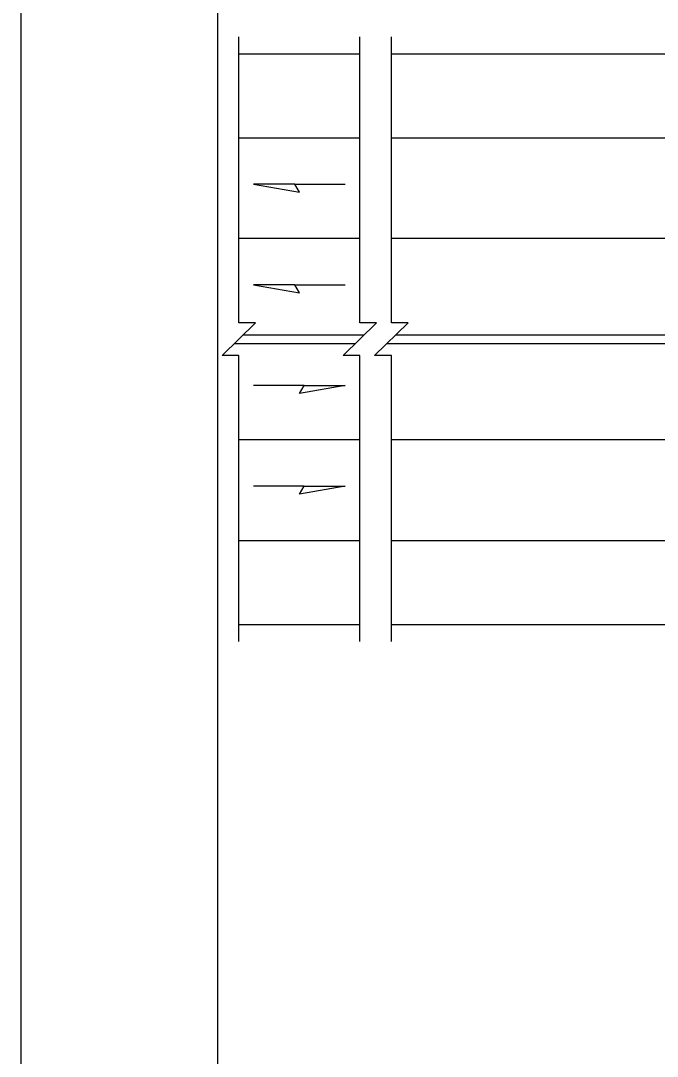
# Model space of a CAD drawing. Extents: x 99999.1 to 100096.1, y 99995 to 100010.7.
# Drawn here: x 99999.062 to 100002.095, y 100002.928 to 100007.863 of the extents above; entities that cross this region are included whole.
import ezdxf

# ---------------------------------------------------------------- set-up
doc = ezdxf.new("R2010")
doc.units = 0
for name, color, linetype in [('RD_ED_ShoulderPavedEdge', 7, 'Continuous'), ('RD_MK_LineDblYellowCenter', 7, 'Continuous'), ('RD_MK_LineEdgeWhite', 7, 'Continuous'), ('RD_MK_LineLane', 7, 'Continuous'), ('SH_GI_PlotLimits', 7, 'Continuous'), ('SH_GI_SheetBorder', 7, 'Continuous'), ('TR_WZ_WorkZoneDetails', 7, 'Continuous')]:
    doc.layers.add(name, color=color, linetype=linetype)

msp = doc.modelspace()

# ---------------------------------------------------------------- linework, layer by layer
at = {"layer": 'RD_ED_ShoulderPavedEdge'}
for p, q in [((100000.1016, 100007.7057), (100000.6783, 100007.7057)), ((100000.8283, 100007.7057), (100014.8933, 100007.7057)), ((100000.1016, 100004.9857), (100000.6783, 100004.9857)), ((100000.8283, 100004.9857), (100014.8933, 100004.9857))]:
    msp.add_line(p, q, dxfattribs=at)
at = {"layer": 'RD_MK_LineDblYellowCenter'}
for p, q in [((100000.1223, 100006.3657), (100000.699, 100006.3657)), ((100000.849, 100006.3657), (100014.914, 100006.3657)), ((100000.081, 100006.3257), (100000.6576, 100006.3257)), ((100000.8076, 100006.3257), (100014.8726, 100006.3257))]:
    msp.add_line(p, q, dxfattribs=at)
at = {"layer": 'RD_MK_LineEdgeWhite'}
for p, q in [((100000.1016, 100007.3057), (100000.6783, 100007.3057)), ((100000.8283, 100007.3057), (100014.8933, 100007.3057)), ((100000.1016, 100005.3857), (100000.6783, 100005.3857)), ((100000.8283, 100005.3857), (100014.8933, 100005.3857))]:
    msp.add_line(p, q, dxfattribs=at)
at = {"layer": 'RD_MK_LineLane'}
for points in [[(100000.6783, 100006.8257), (100000.1016, 100006.8257)], [(100014.8933, 100006.8257), (100000.8283, 100006.8257)], [(100000.6783, 100005.8657), (100000.1016, 100005.8657)], [(100014.8933, 100005.8657), (100000.8283, 100005.8657)]]:
    msp.add_lwpolyline(points, dxfattribs=at)
at = {"layer": 'SH_GI_PlotLimits'}
msp.add_lwpolyline([(99999.0625, 99999.6875), (100016.0625, 99999.6875), (100016.0625, 100010.6875), (99999.0625, 100010.6875)], close=True, dxfattribs=at)
at = {"layer": 'SH_GI_SheetBorder'}
msp.add_line((100000, 100010.375), (100000, 100000), dxfattribs=at)
at = {"layer": 'TR_WZ_WorkZoneDetails'}
for p, q in [((100000.3677, 100007.085), (100000.6088, 100007.085)), ((100000.3677, 100006.605), (100000.6088, 100006.605)), ((100000.4123, 100006.125), (100000.1712, 100006.125)), ((100000.4123, 100005.645), (100000.1712, 100005.645))]:
    msp.add_line(p, q, dxfattribs=at)
for points in [[(100000.1016, 100004.9057), (100000.1016, 100006.2683), (100000.0216, 100006.2683), (100000.1817, 100006.4232), (100000.1016, 100006.4232), (100000.1016, 100007.7857)], [(100000.6783, 100004.9057), (100000.6783, 100006.2683), (100000.5983, 100006.2683), (100000.7583, 100006.4232), (100000.6783, 100006.4232), (100000.6783, 100007.7857)], [(100000.8283, 100004.9057), (100000.8283, 100006.2683), (100000.7483, 100006.2683), (100000.9083, 100006.4232), (100000.8283, 100006.4232), (100000.8283, 100007.7857)]]:
    msp.add_lwpolyline(points, dxfattribs=at)
for points in [[(100000.1712, 100007.085), (100000.39, 100007.0464), (100000.3677, 100007.085)], [(100000.1712, 100006.605), (100000.39, 100006.5664), (100000.3677, 100006.605)], [(100000.6088, 100006.125), (100000.39, 100006.0864), (100000.4123, 100006.125)], [(100000.6088, 100005.645), (100000.39, 100005.6064), (100000.4123, 100005.645)]]:
    msp.add_lwpolyline(points, close=True, dxfattribs=at)

doc.saveas('drawing.dxf')
